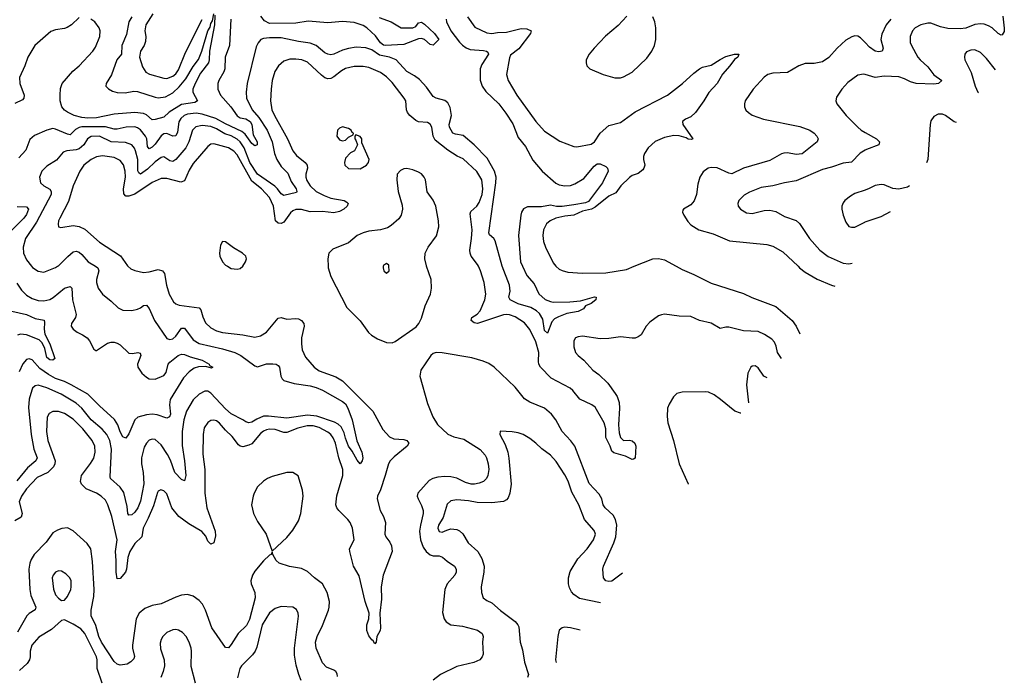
# Model space of a CAD drawing. Header units: inches. Extents: x 1834610 to 2027685, y 642842 to 774116.
# Tile 406 of 632: x 2014224 to 2020952, y 657198 to 661685. Entities that reach past the tile are written whole.
import ezdxf

# ---------------------------------------------------------------- set-up
doc = ezdxf.new("R2010")
doc.units = ezdxf.units.IN
doc.header["$MEASUREMENT"] = 0
for name, color, linetype in [('C0615', 7, 'Continuous'), ('C0616', 7, 'Continuous'), ('C0626', 7, 'Continuous')]:
    doc.layers.add(name, color=color, linetype=linetype)

msp = doc.modelspace()

# ---------------------------------------------------------------- linework, layer by layer
at = {"layer": 'C0615', "color": 5}
for points, elevation in [([(2014964.3, 660000), (2014983.4, 659983.4), (2015010, 659970.3), (2015070, 659957.7), (2015110, 659961.6), (2015170, 659977.7), (2015200.4, 659970), (2015213.2, 659950), (2015227.7, 659870), (2015245.4, 659810), (2015276.2, 659756.2), (2015290, 659743.2), (2015313.6, 659733.6), (2015450, 659715.9), (2015461.8, 659701.8), (2015474.8, 659654.8), (2015494.2, 659614.2), (2015530, 659580.2), (2015570, 659557.8), (2015610, 659546.9), (2015750, 659530.9), (2015830, 659515.2), (2015870, 659525.8), (2015909.9, 659550.1), (2015990, 659645.7), (2016010, 659650.3), (2016050, 659637.6), (2016110, 659643.6), (2016130, 659640.9), (2016150, 659630.3), (2016165.3, 659610), (2016169.1, 659590), (2016150.9, 659510), (2016149.5, 659469.5), (2016154.5, 659430), (2016178.1, 659378.1), (2016235.8, 659310), (2016270, 659286.6), (2016385.2, 659245.2), (2016430, 659217.5), (2016637.3, 659010), (2016704.7, 658884.7), (2016750, 658834.3), (2016781.1, 658821.1), (2016850, 658817), (2016870, 658808.4), (2016883.1, 658790), (2016872, 658770), (2016783.1, 658696.9), (2016756.6, 658670), (2016743.7, 658650), (2016722.2, 658570), (2016688.5, 658471.5), (2016668.8, 658430), (2016666.7, 658410), (2016686.4, 658330), (2016710.1, 658290), (2016722.9, 658250), (2016719.5, 658170), (2016726.4, 658150), (2016753.6, 658113.6), (2016764.5, 658090), (2016769.7, 658050), (2016708.4, 657890), (2016694.6, 657810), (2016695.8, 657724.2), (2016684.9, 657630), (2016690.3, 657529.7), (2016686.4, 657510), (2016664.4, 657470), (2016661, 657430), (2016650, 657419), (2016639.8, 657439.8), (2016630, 657446), (2016610, 657474), (2016596.1, 657510), (2016595.1, 657550), (2016609.9, 657590.1), (2016611.5, 657630), (2016584.3, 657710), (2016543.5, 657883.4), (2016504.3, 657950), (2016480.4, 658050), (2016477.7, 658070), (2016509.8, 658130), (2016498.2, 658210), (2016481.4, 658250), (2016466.4, 658270), (2016404.8, 658330), (2016390.7, 658350), (2016385, 658370), (2016390.5, 658430.6), (2016432.9, 658570), (2016431.3, 658610), (2016404, 658690), (2016381.5, 658790), (2016366.9, 658826.9), (2016349.9, 658849.9), (2016330, 658865.3), (2016270, 658897.6), (2016230, 658909.1), (2016188, 658910), (2016125.6, 658894.4), (2016050, 658863.1), (2016030, 658863.7), (2015970, 658884.1), (2015930, 658886.2), (2015910, 658882.7), (2015890, 658874), (2015870, 658857), (2015810, 658787.6), (2015790, 658776.6), (2015750, 658767.1), (2015730.6, 658770.6), (2015719.7, 658779.7), (2015677.1, 658837.1), (2015630, 658879.8), (2015590, 658928.7), (2015570, 658942.8), (2015550, 658948.7), (2015530, 658945.1), (2015510, 658932.4), (2015484.6, 658895.4), (2015477.1, 658850), (2015476.7, 658716.7), (2015488.8, 658610), (2015488.7, 658448.7), (2015503, 658350), (2015559.8, 658190), (2015561.4, 658158.6), (2015550, 658109), (2015530, 658101.6), (2015510, 658121.6), (2015495.8, 658155.8), (2015468.3, 658188.3), (2015379.7, 658239.7), (2015310.7, 658290.8), (2015264, 658350), (2015230, 658444.5), (2015210, 658464.2), (2015188.8, 658471.2), (2015170, 658462), (2015165.7, 658454.3), (2015137.7, 658362.3), (2015102.4, 658277.5), (2015068.3, 658210), (2015059.2, 658150), (2015010, 658106), (2014977.8, 658050), (2014963.4, 658010), (2014954.4, 657930), (2014947.9, 657910), (2014910, 657865.1), (2014890, 657864.5), (2014883.6, 657910), (2014884.5, 657990), (2014878.8, 658050), (2014889.6, 658130), (2014854.4, 658290), (2014827.2, 658370), (2014810, 658402.4), (2014781.2, 658430), (2014750, 658450.5), (2014678.9, 658478.9), (2014647.2, 658510), (2014639.2, 658530), (2014646.8, 658570), (2014708.9, 658651.1), (2014731.4, 658688.6), (2014741.1, 658730), (2014738.6, 658770), (2014718.5, 658810), (2014655.6, 658890), (2014590, 658954.1), (2014530, 658994.1), (2014490, 659007.2), (2014450, 659008.4), (2014426.3, 658993.7), (2014412.1, 658967.9), (2014408.1, 658870), (2014416.6, 658810), (2014466.6, 658670), (2014464.1, 658650), (2014455, 658630), (2014415.9, 658590), (2014343.6, 658556.4), (2014270, 658479.8), (2014235.7, 658430), (2014221, 658390), (2014241.5, 658310), (2014235.4, 658284.6), (2014190, 658261.4)], 280), ([(2014742.1, 660000), (2014758.5, 659990), (2014765.8, 659970), (2014749.3, 659910), (2014748.5, 659888.5), (2014759.7, 659850), (2014789, 659810), (2014850, 659762.3), (2014897, 659717), (2014930, 659700.9), (2014990, 659698.9), (2015030, 659706), (2015050, 659715.3), (2015070, 659733.1), (2015090, 659735.3), (2015110, 659712.4), (2015144.7, 659630), (2015230, 659506.7), (2015250, 659499.5), (2015270, 659505.3), (2015290, 659521.5), (2015330, 659577.3), (2015350, 659577.6), (2015410, 659497.1), (2015450, 659472.3), (2015610, 659434.9), (2015693.7, 659410), (2015735.6, 659390), (2015830, 659320.2), (2015850, 659312.4), (2015910, 659332.4), (2015954.1, 659334.1), (2015976, 659330), (2015990, 659322), (2015998.4, 659310), (2016008.8, 659250), (2016018.4, 659230), (2016030, 659219.5), (2016099.4, 659199.4), (2016210, 659183.8), (2016250, 659172.5), (2016293.1, 659153.1), (2016430, 659075.1), (2016450, 659059.2), (2016466.3, 659030), (2016495.2, 658950), (2016527.8, 658807.8), (2016563.1, 658730), (2016568.3, 658691.7), (2016564, 658670), (2016550, 658649), (2016530, 658675.1), (2016496.8, 658736.8), (2016470, 658769.7), (2016450, 658825.1), (2016442.4, 658862.4), (2016421.7, 658901.7), (2016401.2, 658921.2), (2016375.7, 658935.7), (2016255.5, 658975.5), (2016190, 658983.4), (2016050, 658963.1), (2015924.1, 658975.9), (2015890, 658974.7), (2015843.8, 658956.2), (2015810, 658933.6), (2015790, 658929.8), (2015770, 658936.5), (2015750, 658951.2), (2015670, 658992.1), (2015630, 659026), (2015530, 659132.4), (2015510, 659145.8), (2015490, 659146.8), (2015450, 659127), (2015410, 659086.4), (2015363.5, 659010), (2015345.4, 658950), (2015335.3, 658870), (2015334.5, 658774.5), (2015350.8, 658670), (2015358.8, 658570), (2015350, 658532.7), (2015330, 658542), (2015283.7, 658590), (2015255.6, 658675.6), (2015234.5, 658714.5), (2015190, 658779.3), (2015150, 658816.4), (2015130, 658818.3), (2015110, 658811.1), (2015090, 658791.1), (2015075.3, 658764.7), (2015057.1, 658690), (2015056.4, 658650), (2015067.1, 658590), (2015072.6, 658512.6), (2015050, 658395.1), (2015031.8, 658350), (2015010, 658319.8), (2014990, 658300.9), (2014970, 658298.4), (2014963.5, 658310), (2014957.8, 658357.8), (2014934.8, 658454.8), (2014910.8, 658490), (2014845.7, 658550), (2014841.4, 658561.4), (2014852.4, 658750), (2014840.7, 658810), (2014819.9, 658850), (2014787.1, 658887.1), (2014713.1, 658950), (2014649.9, 659030), (2014610, 659065.3), (2014506.9, 659126.9), (2014410, 659168.6), (2014350, 659187.9), (2014330, 659183.9), (2014312.9, 659167.1), (2014306.3, 659153.7), (2014290, 659092.7), (2014285.1, 659034.9), (2014303.4, 658850), (2014320.3, 658750), (2014342.7, 658690), (2014333.8, 658670), (2014277.4, 658622.6), (2014205.2, 658534.8)], 260), ([(2014305.6, 660000), (2014312.1, 659992.1), (2014350, 659967.1), (2014390, 659959.2), (2014469, 659991), (2014483.6, 660000)], 260), ([(2015644.8, 660000), (2015670, 659985.7), (2015710, 659980.4), (2015730, 659986), (2015749.1, 660000)], 320), ([(2016331.8, 660000), (2016332.3, 659990), (2016349.2, 659930), (2016458.5, 659718.5), (2016550, 659627.2), (2016607.9, 659547.8), (2016628.6, 659528.6), (2016670, 659503.2), (2016730, 659478.3), (2016770, 659476.5), (2016790, 659485.7), (2016933, 659587), (2016951.3, 659608.7), (2016970, 659644.9), (2016995.3, 659730), (2017031.9, 659810), (2017038.7, 659850), (2017036.4, 659910), (2017004.6, 660000)], 320), ([(2016708.8, 660000), (2016706.8, 659990), (2016712, 659970), (2016730, 659952), (2016748, 659970), (2016747.5, 660000)], 340), ([(2019429.9, 659370.6), (2019402.1, 659410), (2019393.3, 659453.3), (2019381.3, 659481.3), (2019362.7, 659502.7), (2019314.4, 659534.4), (2019270, 659553.2), (2019170, 659559), (2019070, 659583.2), (2019050, 659583.4), (2019010, 659574.5), (2018950, 659611.5), (2018870, 659630.5), (2018810, 659656.2), (2018730, 659659), (2018630, 659671.9), (2018610, 659669), (2018590, 659660.3), (2018530, 659619), (2018505, 659590), (2018470, 659531.1), (2018450, 659516.8), (2018430, 659509.8), (2018410, 659508), (2018330, 659518), (2018250, 659505.6), (2018190, 659504.5), (2018070, 659522), (2018041.2, 659518.8), (2018023, 659510), (2018010.4, 659490), (2018010.3, 659450), (2018022.3, 659410), (2018039, 659390), (2018078.1, 659358.2), (2018141.2, 659290), (2018180.2, 659260.2), (2018241.8, 659201.8), (2018294, 659130), (2018306.2, 659110), (2018319.5, 659070), (2018322.6, 659030), (2018315.9, 658915.9), (2018321.1, 658861.1), (2018329.2, 658830), (2018350, 658810.2), (2018390, 658811.9), (2018410, 658806.2), (2018427.1, 658790), (2018434.5, 658770), (2018430, 658688.7), (2018418.8, 658681.2), (2018410, 658679.5), (2018363, 658703), (2018284.8, 658724.8), (2018270, 658735.4), (2018259.6, 658770), (2018229.7, 658829.7), (2018229.2, 658890), (2018218.1, 658930), (2018156.7, 659036.7), (2018134.1, 659054.1), (2018052, 659092), (2018004.6, 659150), (2017986.2, 659166.2), (2017856.4, 659236.4), (2017781.7, 659310), (2017771.2, 659330), (2017768, 659350), (2017771.5, 659410), (2017750, 659483.1), (2017710, 659567.8), (2017673.3, 659613.3), (2017610, 659653.6), (2017570, 659669.1), (2017551, 659670.9), (2017530, 659668.6), (2017353.4, 659610), (2017330, 659612.7), (2017308.8, 659630), (2017314.5, 659650), (2017350, 659673.2), (2017370, 659695.8), (2017401.4, 659770), (2017408.8, 659808.8), (2017397.1, 659890), (2017373.6, 659970), (2017358.7, 660000)], 280), ([(2017660.7, 660000), (2017690, 659938), (2017740.3, 659880.3), (2017771.2, 659811.2), (2017813.7, 659773.7), (2017850, 659758.3), (2017870, 659755.3), (2017983.5, 659756.5), (2018055.1, 659764.9), (2018151.6, 659791.6), (2018162, 659790), (2018160.7, 659770), (2018130, 659746.6), (2018091.3, 659730), (2018076, 659710), (2018041, 659690), (2017963.8, 659676.2), (2017905, 659655), (2017879.1, 659640.9), (2017859.5, 659620.5), (2017830, 659542.7), (2017810, 659560.9), (2017799.3, 659639.2), (2017776.7, 659676.7), (2017755.4, 659695.4), (2017717.3, 659717.3), (2017630, 659742.6), (2017575.1, 659770), (2017566, 659790), (2017575.6, 659830), (2017570.4, 659870.3), (2017521.3, 660000)], 260), ([(2017888.2, 660000), (2017890, 659997.6), (2017910, 659980.6), (2017930, 659970.2), (2017970, 659960.6), (2018070, 659952.2), (2018230, 659954.7), (2018370, 659978.7), (2018422.8, 660000)], 280), ([(2018708.9, 660000), (2018750, 659977.5), (2018830, 659943.9), (2018950, 659884.3), (2019170, 659814.8), (2019227.7, 659787.7), (2019390, 659725.8), (2019502.3, 659630), (2019528.8, 659590), (2019553.6, 659537.5)], 280), ([(2019542.2, 660000), (2019552.6, 659990), (2019590, 659960.2), (2019672.5, 659912.5), (2019770, 659870.2), (2019794.9, 659863.2)], 320), ([(2014205.7, 659885.7), (2014236.6, 659836.6), (2014270, 659803.6), (2014310, 659779.7), (2014350, 659766.2), (2014390, 659762.9), (2014430, 659772.7), (2014453.6, 659786.4), (2014529.9, 659850.1), (2014570, 659861.3), (2014579.5, 659850), (2014585.4, 659770), (2014609.1, 659670.9), (2014605.3, 659650), (2014578.7, 659610), (2014577.1, 659590), (2014590.3, 659570.3), (2014616.3, 659550), (2014652.4, 659532.4), (2014684.4, 659510), (2014701.1, 659490), (2014730, 659433), (2014745.1, 659425.1), (2014750, 659423.7), (2014825.3, 659474.7), (2014850, 659481.7), (2014870, 659481.1), (2014890, 659475.5), (2014910, 659463.1), (2014970, 659407.2), (2014995.5, 659404.5), (2015031, 659411), (2015047, 659407), (2015051.1, 659390), (2015030.3, 659330), (2015032, 659310), (2015059.3, 659270), (2015090, 659241.6), (2015110, 659230.4), (2015150, 659228.9), (2015210, 659253.1), (2015225.2, 659274.8), (2015239.3, 659330), (2015250, 659345.2), (2015306.5, 659390), (2015330, 659399.5), (2015350, 659398), (2015390, 659380.8), (2015470, 659357.4), (2015519.1, 659330), (2015521.1, 659321.1), (2015544.7, 659310), (2015535.9, 659304.1), (2015495.3, 659315.3), (2015447.1, 659312.9), (2015416.5, 659303.5), (2015382.2, 659277.8), (2015342.6, 659237.4), (2015253.2, 659090), (2015247.9, 659052.1), (2015253.8, 658990), (2015248.2, 658971.8), (2015230, 658961.8), (2015164.7, 658984.7), (2015130, 658989.5), (2015090, 658985), (2015030.6, 658969.4), (2015010.2, 658950), (2014970, 658855.1), (2014950, 658824.2), (2014930, 658834.3), (2014910, 658869.7), (2014895.7, 658915.7), (2014872.1, 658952.2), (2014770, 659045.4), (2014690, 659126.4), (2014575.9, 659190), (2014530, 659212.3), (2014470, 659233.8), (2014420.4, 659259.6), (2014361.2, 659301.2), (2014310, 659361.1), (2014290, 659367.9), (2014270, 659361.8), (2014246.5, 659333.5), (2014220.7, 659279.3)], 240), ([(2014170, 659693.3), (2014270, 659671.3), (2014330, 659643.1), (2014390.8, 659630.8), (2014394.9, 659614.9), (2014391.8, 659570), (2014396.5, 659536.5), (2014431, 659470), (2014464.9, 659370), (2014450, 659358.4), (2014430, 659360.4), (2014410, 659376.3), (2014397.1, 659437.1), (2014377.1, 659477.1), (2014357, 659496.9), (2014270, 659532.4), (2014230, 659536.2), (2014209.1, 659530)], 220), ([(2018342.3, 657902.6), (2018270, 657848.7), (2018250, 657845.3), (2018230, 657849.7), (2018212.8, 657870), (2018209.7, 657930), (2018212.9, 657950), (2018283.9, 658110), (2018296.7, 658150), (2018303.2, 658230), (2018295.4, 658270), (2018278.5, 658298.5), (2018225, 658350), (2018211.6, 658370), (2018201.1, 658410), (2018183.6, 658443.6), (2018115.4, 658515.4), (2018017.3, 658770), (2017990, 658806.4), (2017929.8, 658870), (2017886.6, 658950), (2017857.7, 658990), (2017810, 659030.6), (2017710.9, 659070.9), (2017673.7, 659093.7), (2017610, 659172.8), (2017466, 659310), (2017430, 659334.5), (2017390, 659351), (2017313.2, 659373.2), (2017110, 659408.6), (2017070, 659411.1), (2017050, 659404.7), (2017034, 659390), (2016966, 659290), (2016957.4, 659250), (2017010, 659062), (2017046, 658970), (2017079.7, 658919.7), (2017150, 658851.8), (2017190, 658833.8), (2017259.4, 658819.4), (2017370, 658747.2), (2017404.2, 658710), (2017414.8, 658690), (2017425.2, 658650), (2017429.2, 658610), (2017424, 658570), (2017413.1, 658550), (2017394, 658530), (2017363.4, 658516.6), (2017331.3, 658510), (2017308.4, 658511.6), (2017270, 658523.4), (2017210.8, 658550.8), (2017170, 658560.4), (2017130, 658562.8), (2017082, 658558), (2017048.2, 658550), (2017023.1, 658536.9), (2016944.2, 658450), (2016940.8, 658430), (2016946.2, 658410), (2016970, 658365.7), (2016981.2, 658330), (2016981.2, 658310), (2016962, 658230), (2016957.1, 658190), (2016962.5, 658130), (2016980.1, 658080.1), (2017002.2, 658050), (2017030, 658028.4), (2017050, 658021.7), (2017090, 658020.5), (2017112.9, 658012.9), (2017144.6, 657984.6), (2017195.8, 657950), (2017207.2, 657930), (2017206.3, 657910), (2017196.5, 657890), (2017145.3, 657830), (2017129.1, 657790), (2017113.1, 657633.1), (2017123.7, 657590), (2017137.1, 657570), (2017170, 657550.3), (2017250, 657540.7), (2017353.4, 657513.4), (2017383.1, 657490), (2017390.3, 657470), (2017386.3, 657430), (2017390.3, 657350), (2017384.6, 657330), (2017369.3, 657310.7), (2017328.1, 657291.9), (2017210, 657265.5), (2017098.7, 657210), (2017050, 657171.1)], 320), ([(2019331.8, 659238.2), (2019309.1, 659249.1), (2019270, 659305.1), (2019250, 659318.9), (2019230, 659318), (2019220.4, 659310), (2019198.3, 659270), (2019190.2, 659190), (2019204.5, 659066.4)], 320), ([(2019152.7, 658996.4), (2019150, 658995.8), (2019110, 659008.7), (2019013.7, 659090), (2018970, 659120.9), (2018930, 659138.7), (2018910, 659142.7), (2018750, 659140.5), (2018714.8, 659130), (2018691.9, 659108.1), (2018661.4, 659058.6), (2018650.4, 659029.6), (2018647.1, 658972.9), (2018653.4, 658930), (2018691.3, 658810), (2018731.2, 658650), (2018792.4, 658512.4), (2018792.9, 658510.8)], 320), ([(2018192.6, 657700.6), (2018050, 657728.7), (2018010, 657756.9), (2017994.9, 657774.9), (2017981.7, 657801.7), (2017974.6, 657830), (2017973.8, 657870), (2017985.5, 657914.5), (2018038.3, 658001.7), (2018102.2, 658070), (2018145.7, 658130), (2018157.7, 658170), (2018150, 658193.6), (2018082.8, 658270), (2018045, 658370), (2017996.7, 658456.7), (2017971.4, 658531.5), (2017950, 658575.4), (2017890, 658664.7), (2017850, 658709.7), (2017792.4, 658752.4), (2017751.8, 658791.8), (2017710, 658823.6), (2017665.2, 658850), (2017630, 658862.4), (2017590, 658869.6), (2017507.3, 658872.7), (2017504.9, 658850), (2017541.4, 658781.4), (2017558.8, 658730), (2017567.5, 658687.5), (2017582.2, 658510), (2017574.3, 658450), (2017561.6, 658418.4), (2017550, 658403.5), (2017530, 658391.9), (2017450, 658382.2), (2017350, 658385.8), (2017290, 658397.8), (2017210, 658404.2), (2017170, 658397.4), (2017145.2, 658374.8), (2017116.7, 658283.3), (2017085.5, 658230), (2017082.3, 658210), (2017090, 658186.4), (2017110, 658182), (2017142.4, 658197.6), (2017170, 658204.7), (2017210, 658202), (2017230, 658191.6), (2017251, 658171), (2017289.3, 658109.3), (2017354.9, 658050), (2017382.3, 658002.3), (2017396.9, 657950), (2017394.7, 657910), (2017377.8, 657810), (2017378.7, 657770), (2017390, 657734.8), (2017415.9, 657715.9), (2017450, 657699.5), (2017508.4, 657648.4), (2017610, 657571.5), (2017628.9, 657550), (2017635.1, 657535.1), (2017644.7, 657430), (2017659.6, 657379.6), (2017673.9, 657293.9), (2017701.3, 657210), (2017693.4, 657190)], 340), ([(2016396.8, 657196.8), (2016393.8, 657213.8), (2016384, 657230), (2016370, 657240.3), (2016321.1, 657261.1), (2016293.8, 657290), (2016250.5, 657390), (2016245.5, 657430), (2016257.9, 657470), (2016294.3, 657545.8), (2016334.2, 657650), (2016339.4, 657670), (2016340.2, 657710), (2016325, 657770), (2016294.2, 657830), (2016239.2, 657870), (2016190, 657914.8), (2016150, 657935.2), (2016067.7, 657947.7), (2015997.6, 657970), (2015976.9, 657990), (2015954, 658030), (2015950, 658046), (2015942, 658030), (2015930, 658025.2), (2015890, 657987), (2015830, 657916.2), (2015816.1, 657890), (2015804.5, 657850), (2015805.8, 657830), (2015830.8, 657770), (2015833, 657733), (2015795, 657585), (2015774.4, 657545.6), (2015716.6, 657490), (2015670, 657414.7), (2015650, 657391.5), (2015630, 657395.6), (2015536.4, 657530), (2015494, 657650), (2015472.7, 657690), (2015450, 657715.1), (2015410, 657745.1), (2015370, 657757.6), (2015330, 657751.5), (2015290, 657739.7), (2015190, 657693.5), (2015130, 657680.8), (2015078.2, 657661.8), (2015040.3, 657630), (2015020.2, 657590), (2014995.5, 657410), (2014994.4, 657390), (2015008, 657332), (2015003.9, 657316.1), (2014984.3, 657295.7), (2014959.2, 657280.8), (2014910, 657273.6), (2014890, 657280.3), (2014870, 657299.4), (2014782.5, 657430), (2014764.8, 657470), (2014745.3, 657545.3), (2014713.3, 657610), (2014711.7, 657650), (2014730, 657744), (2014732.9, 657790), (2014721.4, 657981.4), (2014709.8, 658070), (2014685.6, 658105.6), (2014590, 658190.9), (2014550, 658211.8), (2014513, 658207), (2014482.8, 658197.2), (2014450, 658177.7), (2014405.5, 658114.5), (2014324.2, 658030), (2014303.3, 657996.7), (2014293.2, 657970), (2014286.9, 657930), (2014294.7, 657790), (2014301.5, 657750), (2014334, 657670), (2014330, 657652.7), (2014290, 657627.6), (2014273.4, 657610), (2014210, 657499.8)], 320), ([(2016148.3, 657170), (2016130.8, 657210.8), (2016113.8, 657273.8), (2016102.3, 657342.3), (2016101.5, 657390), (2016129.7, 657609.7), (2016127.6, 657630), (2016114.9, 657654.9), (2016089.7, 657669.7), (2016010, 657675.3), (2015970, 657662), (2015930, 657632.6), (2015882, 657550), (2015843.8, 657396.2), (2015832.4, 657370), (2015814.7, 657345.3), (2015739.2, 657270), (2015727.7, 657250), (2015712.9, 657187.1)], 340), ([(2014788.6, 657150), (2014753.4, 657250), (2014752.6, 657310), (2014748.1, 657330), (2014670, 657489.7), (2014642, 657522), (2014590, 657553.8), (2014530, 657583), (2014510, 657578.7), (2014442.4, 657517.6), (2014354.4, 657465.6), (2014307.3, 657410), (2014295.5, 657370), (2014295.7, 657330), (2014290.9, 657310), (2014275.6, 657284.4), (2014222.1, 657237.9)], 340), ([(2015426.6, 657150), (2015395.3, 657264.7), (2015398.4, 657370), (2015395.1, 657390), (2015381.7, 657430), (2015361, 657470), (2015337.5, 657497.5), (2015310, 657513.7), (2015290, 657517.2), (2015270, 657514.7), (2015230, 657497.4), (2015201.7, 657470), (2015190.3, 657450), (2015184.8, 657424.8), (2015186.5, 657386.5), (2015212.4, 657310), (2015213.7, 657270), (2015205.3, 657230), (2015189, 657190)], 340), ([(2018053.3, 657512.6), (2017988, 657530), (2017946.6, 657533.4), (2017930, 657529.3), (2017910, 657513.2), (2017901.3, 657470), (2017884.2, 657310), (2017890.5, 657292.8)], 360)]:
    msp.add_lwpolyline(points, dxfattribs=dict(at, elevation=elevation))
for points, elevation in [([(2016050, 658589.6), (2015950, 658564), (2015918, 658550), (2015890, 658531.2), (2015850, 658493), (2015825.3, 658450), (2015819.6, 658430), (2015809.1, 658370), (2015820.9, 658310), (2015850, 658254.9), (2015908.4, 658170), (2015950, 658054), (2016050, 658146.7), (2016090, 658196.4), (2016130, 658260.5), (2016146, 658310), (2016161, 658430), (2016156.3, 658470), (2016127.3, 658567.3), (2016090, 658589.5)], 320), ([(2014490, 657919.6), (2014468.2, 657910), (2014452.4, 657890), (2014446, 657870), (2014454.4, 657794.4), (2014470, 657754), (2014490, 657730.7), (2014510, 657714.8), (2014530, 657718.8), (2014550, 657742.8), (2014572.8, 657790), (2014576.9, 657810), (2014575.8, 657850), (2014567.3, 657870), (2014538.8, 657898.8), (2014510, 657916.2)], 340)]:
    msp.add_lwpolyline(points, close=True, dxfattribs=dict(at, elevation=elevation))
at = {"layer": 'C0616', "color": 5}
for points, elevation in [([(2014990, 661706), (2014970.1, 661670), (2014954.8, 661585.2), (2014921.2, 661510), (2014919.4, 661450), (2014888.1, 661410), (2014852.6, 661307.4), (2014815.3, 661250), (2014813.1, 661230), (2014831.7, 661211.7), (2014857.6, 661197.6), (2014890, 661188.3), (2014945.1, 661185.1), (2015004.1, 661195.9), (2015030, 661194.9), (2015150, 661154.8), (2015170, 661152.3), (2015221.3, 661158.7), (2015270, 661186.3), (2015313.2, 661226.8), (2015359.1, 661280.9), (2015410, 661364.7), (2015445.8, 661414.2), (2015469.9, 661470), (2015510, 661610.3), (2015524.6, 661635.4), (2015530, 661659.3), (2015542.4, 661677.6), (2015550, 661724.7)], 220), ([(2015133.8, 661726.2), (2015086.5, 661650), (2015079.7, 661610), (2015085.4, 661570), (2015084.1, 661535.9), (2015074.9, 661510), (2015050, 661469.4), (2015042, 661430), (2015062.3, 661362.3), (2015085.9, 661325.9), (2015112, 661312), (2015210, 661284.6), (2015230, 661283.7), (2015270, 661299.5), (2015290, 661315.2), (2015310, 661343.2), (2015358.1, 661461.9), (2015470, 661686.8)], 240), ([(2014630, 661701), (2014579, 661650), (2014548.6, 661631.4), (2014530, 661624.6), (2014470, 661616.9), (2014436.2, 661603.8), (2014328.7, 661510), (2014279, 661430), (2014258.8, 661370), (2014223.2, 661290), (2014225.3, 661250), (2014255, 661170), (2014253.4, 661150), (2014242.5, 661137.5), (2014190, 661111.9)], 220), ([(2015668, 661690), (2015657.5, 661510), (2015628.1, 661430), (2015626.4, 661350), (2015619.8, 661330), (2015583.8, 661270), (2015578.5, 661250), (2015578, 661210), (2015596.3, 661170), (2015666, 661090), (2015710, 661028.3), (2015730, 661014.1), (2015770, 661007.5), (2015799.9, 660990), (2015810.4, 660970), (2015819.5, 660899.5), (2015847.8, 660850), (2015847.3, 660830), (2015830, 660824.2), (2015810, 660840.2), (2015763.8, 660903.8), (2015742, 660922), (2015630, 660973.8), (2015563.4, 661010), (2015470, 661039.6), (2015430, 661045.9), (2015370, 661038.9), (2015348.6, 661030), (2015324.7, 661010), (2015311.7, 660988.3), (2015302.3, 660917.7), (2015290, 660892), (2015270, 660889.1), (2015230, 660906.4), (2015210, 660904.7), (2015190, 660892), (2015150, 660834.1), (2015130, 660813.3), (2015110, 660802.6), (2015098.1, 660818.1), (2015092, 660870), (2015082.8, 660890), (2015050, 660932.1), (2015030, 660946.7), (2015010, 660952.8), (2014950.9, 660950.9), (2014890, 660937.6), (2014870, 660937.5), (2014810, 660952.3), (2014650, 660953.9), (2014630, 660948.5), (2014606.2, 660933.8), (2014570, 660898.2), (2014550, 660901.9), (2014470, 660937.8), (2014450, 660940.9), (2014410, 660931.1), (2014326.3, 660893.7), (2014292.9, 660867.1), (2014267.3, 660792.7), (2014219.4, 660740.6)], 240), ([(2015556.8, 661716.8), (2015555, 661650), (2015521.4, 661470), (2015519.2, 661410), (2015514.3, 661390), (2015460.1, 661319.9), (2015422.3, 661250), (2015407.5, 661210), (2015406.2, 661190), (2015438.3, 661130), (2015420, 661120), (2015330, 661106.8), (2015245.6, 661054.4), (2015210, 661020.2), (2015150, 661002.3), (2015130, 661001.5), (2015090, 661034), (2015070, 661043.8), (2015010, 661051.4), (2014870, 661039.9), (2014750, 661014.5), (2014690, 661012.7), (2014650, 661016.9), (2014595.6, 661030), (2014550, 661052.9), (2014530, 661067.1), (2014512.4, 661090), (2014501.6, 661130), (2014500.7, 661170), (2014504.1, 661215.9), (2014515.2, 661250), (2014587.2, 661332.8), (2014630.2, 661369.8), (2014724.5, 661470), (2014742.2, 661497.8), (2014772.1, 661570), (2014773.3, 661610), (2014767, 661630), (2014737.4, 661670), (2014709.9, 661689.9)], 220), ([(2016680.9, 661700.9), (2016762, 661670), (2016830.7, 661630.7), (2016910, 661630.6), (2016930, 661639.3), (2016950, 661664), (2016970, 661667.7), (2016990, 661654.9), (2017057.9, 661590), (2017088.2, 661550), (2017050, 661512), (2017030, 661516.9), (2016990, 661549.6), (2016970, 661556), (2016950, 661553.5), (2016850, 661516.3), (2016722, 661510), (2016710, 661511.8), (2016690, 661528.1), (2016654.7, 661574.7), (2016596.5, 661630), (2016570, 661644.7), (2016510, 661666.6), (2016430, 661672.1), (2016330, 661663.1), (2016195.4, 661675.4), (2016110, 661660.7), (2015930, 661659), (2015896.8, 661676.7), (2015872.7, 661710)], 240), ([(2017138.1, 661690), (2017141.6, 661670), (2017170.8, 661610), (2017230, 661531.1), (2017250.5, 661510.5), (2017274.1, 661494.1), (2017302.7, 661482.7), (2017394, 661474), (2017414, 661470), (2017422.3, 661462.3), (2017427.2, 661450), (2017381.3, 661378.7), (2017369.5, 661350), (2017370.9, 661270.9), (2017383.2, 661230), (2017410, 661194.3), (2017498.6, 661110), (2017546.6, 661046.6), (2017593.8, 660973.8), (2017630, 660881.3), (2017679.3, 660819.3), (2017730, 660726), (2017793.2, 660650), (2017888.6, 660568.6), (2017910, 660557.7), (2017950, 660549.4), (2017987.3, 660552.7), (2018017.1, 660562.9), (2018079.3, 660600.7), (2018150, 660684.4), (2018170, 660701.1), (2018190, 660701.3), (2018230, 660682.3), (2018240.8, 660670), (2018245.5, 660650), (2018207.4, 660570), (2018110, 660442.9), (2018090, 660434.6), (2018010, 660419), (2017930, 660408.3), (2017891.4, 660408.6), (2017850, 660417.3), (2017790, 660407.1), (2017694.6, 660405.4), (2017666.5, 660393.5), (2017652.6, 660370), (2017647.8, 660350), (2017632.9, 660210), (2017646.5, 660030), (2017660.7, 660000)], 260), ([(2017284.3, 661704.3), (2017334, 661634), (2017415.5, 661595.5), (2017450, 661591), (2017490, 661597.9), (2017550, 661600.7), (2017650, 661625.5), (2017690, 661622.6), (2017718.4, 661610), (2017714.9, 661590), (2017633.7, 661486.4), (2017577.8, 661442.3), (2017570, 661425.2), (2017550.9, 661310), (2017562.2, 661270), (2017622.2, 661170), (2017750, 660988.9), (2017810, 660924.6), (2017915.9, 660855.9), (2018010, 660818.5), (2018030, 660816.5), (2018130, 660835.5), (2018152.5, 660850), (2018190.9, 660910), (2018250, 660961.2), (2018330, 660983.5), (2018430, 661055), (2018650, 661169.6), (2018753.6, 661250), (2018830, 661320.9), (2018870, 661350.3), (2018890, 661361.1), (2018950, 661374.2), (2019010, 661414), (2019050, 661434), (2019108, 661450), (2019138, 661450), (2019130.5, 661430), (2019107.2, 661412.8), (2019076.9, 661370), (2019026.1, 661313.9), (2018989.2, 661250), (2018932.7, 661187.3), (2018899.5, 661130), (2018841, 661050), (2018810, 661021.8), (2018773.4, 661006.6), (2018752, 660990), (2018755.6, 660970), (2018822.8, 660870), (2018814.4, 660865.6), (2018792.3, 660867.7), (2018777, 660877), (2018731.2, 660891.2), (2018692.9, 660892.9), (2018630, 660879.2), (2018566.3, 660853.7), (2018517.8, 660810), (2018492.3, 660770), (2018485.8, 660750), (2018486.2, 660730), (2018494.7, 660690), (2018489.1, 660670), (2018480.9, 660659.1), (2018450, 660633.5), (2018410, 660619.4), (2018390, 660607.1), (2018332.7, 660550), (2018298.3, 660501.7), (2018250, 660478.1), (2018155.7, 660404.3), (2018130.4, 660389.6), (2018070, 660377.5), (2018010, 660349.6), (2017950, 660343.3), (2017888.2, 660330), (2017848.4, 660311.7), (2017822.8, 660290), (2017802.9, 660250), (2017799.2, 660210), (2017803.2, 660170), (2017816.6, 660130), (2017870, 660024), (2017888.2, 660000)], 280), ([(2018373.4, 661710), (2018313.4, 661646.6), (2018227.2, 661572.8), (2018148.8, 661490), (2018114.6, 661450), (2018094.9, 661410), (2018093.7, 661390), (2018100.4, 661370), (2018120.7, 661350), (2018210, 661310.3), (2018290, 661289.1), (2018329.1, 661289.1), (2018350, 661293.8), (2018410, 661325.8), (2018510, 661423.1), (2018543.5, 661470), (2018561, 661510), (2018570.8, 661550), (2018570.7, 661629.3), (2018564.5, 661670), (2018550, 661705.1)], 320), ([(2017521.3, 660000), (2017521, 660001), (2017472.9, 660172.9), (2017464, 660190), (2017434.5, 660214.5), (2017429.2, 660229.2), (2017478.7, 660570), (2017478.8, 660610), (2017467.6, 660650), (2017418.6, 660738.6), (2017330, 660830.6), (2017254.8, 660894.8), (2017202, 660902), (2017184.1, 660910), (2017161.8, 660950), (2017158.1, 660970), (2017175.8, 661030), (2017165.9, 661085.9), (2017150, 661117.7), (2017130, 661132.5), (2017070, 661149.8), (2017050, 661161), (2017003.5, 661223.5), (2016956.2, 661276.2), (2016922.5, 661302.5), (2016870, 661330.8), (2016797.1, 661410), (2016750, 661429.9), (2016683.8, 661443.8), (2016630, 661479.9), (2016590, 661493.4), (2016523.2, 661496.7), (2016470.7, 661489.3), (2016430, 661477.8), (2016370, 661449.8), (2016350, 661445.5), (2016330, 661448.9), (2016310, 661458.8), (2016250, 661509.8), (2016210, 661524.7), (2016130, 661535.6), (2016010, 661560.8), (2015930, 661561.4), (2015890, 661557.2), (2015871.1, 661548.9), (2015852.7, 661527.3), (2015839.3, 661500.7), (2015778.2, 661250), (2015771.2, 661190), (2015774, 661150), (2015813.4, 661070), (2015857.4, 661017.4), (2015915.7, 660930), (2015949.6, 660850), (2015965.5, 660770), (2015980.2, 660730), (2016010, 660681.8), (2016056, 660635.9), (2016078.7, 660578.7), (2016112.6, 660530), (2016118, 660510), (2016115.1, 660504.9), (2016030, 660483.4), (2016010, 660494.6), (2015985, 660530), (2015967.2, 660547.2), (2015849.2, 660629.2), (2015797.1, 660710), (2015758.6, 660810), (2015730, 660850), (2015710, 660869.5), (2015670, 660892.1), (2015625, 660905), (2015570, 660938.6), (2015530, 660954.6), (2015470, 660961.9), (2015426.8, 660953.3), (2015405, 660930), (2015379.6, 660850), (2015359.8, 660810), (2015290, 660729.8), (2015270, 660717), (2015250, 660721.7), (2015210, 660749), (2015190, 660744.5), (2015150, 660714.1), (2015097.2, 660662.7), (2015050, 660630.7), (2015037.7, 660637.7), (2015031.7, 660651.7), (2015030.7, 660730), (2015015.9, 660790), (2015007.8, 660807.8), (2014989.4, 660829.4), (2014946.8, 660846.8), (2014850, 660850.8), (2014770, 660888.5), (2014713, 660887), (2014688, 660872), (2014662.5, 660830), (2014630, 660802.7), (2014610, 660795.7), (2014547.3, 660790), (2014521, 660779), (2014475.3, 660724.7), (2014410, 660685.1), (2014376.5, 660650), (2014360.3, 660610), (2014367, 660570), (2014388.2, 660550), (2014430, 660526.7), (2014440.1, 660510), (2014440.4, 660490), (2014338.2, 660301.8), (2014263.2, 660190), (2014248.1, 660130), (2014250.2, 660090), (2014270, 660043.6), (2014305.6, 660000)], 260), ([(2020000, 661530.2), (2019970, 661561.8), (2019950, 661573.4), (2019930, 661574.5), (2019910, 661568.8), (2019870, 661545.1), (2019810, 661491.1), (2019753, 661427), (2019710, 661396.5), (2019653.6, 661386.4), (2019590, 661386.5), (2019548.6, 661370), (2019470, 661323.8), (2019370, 661319.5), (2019337, 661310), (2019310, 661291.6), (2019236.2, 661210), (2019181.7, 661130), (2019175.6, 661110), (2019176, 661090), (2019186.8, 661066.8), (2019203.1, 661050), (2019230, 661033.8), (2019306.5, 661006.5), (2019555.2, 660955.2), (2019622.8, 660930), (2019653.4, 660910), (2019670.6, 660890), (2019679.1, 660870), (2019673.4, 660850), (2019570, 660769.1), (2019530, 660763.2), (2019470, 660774.9), (2019446.2, 660773.8), (2019430, 660769), (2019350, 660721.9), (2019170, 660670.6), (2019090, 660632.2), (2019070, 660635.8), (2018990, 660673.2), (2018950, 660675.4), (2018928.7, 660670), (2018894.9, 660645.1), (2018871.6, 660608.4), (2018858.6, 660561.4), (2018849.4, 660490), (2018833, 660447), (2018810, 660419.7), (2018759.3, 660390), (2018756, 660384), (2018753.8, 660370), (2018761.2, 660350), (2018790, 660305.1), (2018810, 660283.5), (2018865.7, 660250), (2018961.4, 660221.4), (2019073.7, 660173.7), (2019330, 660149.2), (2019370, 660138), (2019439.3, 660099.3), (2019542.2, 660000)], 320), ([(2017358.7, 660000), (2017352.5, 660012.5), (2017309.8, 660070), (2017301.2, 660090), (2017299.5, 660110), (2017311.9, 660190), (2017315.3, 660250), (2017301.1, 660358.9), (2017306.5, 660373.5), (2017348.6, 660411.4), (2017363.8, 660436.2), (2017383.4, 660490), (2017388.8, 660528.9), (2017381.6, 660590), (2017346.7, 660646.7), (2017254.5, 660734.5), (2017213.2, 660753.2), (2017150, 660793.2), (2017063, 660863), (2017048.4, 660890), (2017039.5, 660950), (2017030, 660970.9), (2017010, 660983.5), (2016948.2, 660988.2), (2016930, 660997.3), (2016889.8, 661030), (2016874.2, 661050), (2016866.6, 661070), (2016863.1, 661130), (2016852.1, 661150), (2016770, 661255.3), (2016730, 661293.8), (2016690, 661323.5), (2016610, 661358.7), (2016570, 661365.4), (2016510, 661365.2), (2016450, 661351.1), (2016423.2, 661336.8), (2016370, 661294.7), (2016350, 661284.1), (2016330, 661281.8), (2016310, 661287.6), (2016285.5, 661305.5), (2016190, 661394.8), (2016151.5, 661411.5), (2016110, 661416.5), (2016070, 661415.9), (2016030, 661401.5), (2015992.9, 661370), (2015968.2, 661331.8), (2015950.2, 661270), (2015941.8, 661210), (2015937.7, 661130), (2015948, 661070), (2015964.8, 661030), (2016053.5, 660870), (2016090.1, 660790.1), (2016116.7, 660756.7), (2016174.5, 660710), (2016188.7, 660690), (2016190.1, 660670), (2016180.4, 660630), (2016180.4, 660610), (2016187, 660587), (2016209, 660550), (2016250, 660510.6), (2016304.2, 660484.2), (2016350, 660466.4), (2016441.6, 660450), (2016459.1, 660439.1), (2016468.7, 660430), (2016460.9, 660410), (2016438.5, 660390), (2016410, 660375.4), (2016370, 660365.6), (2016293.7, 660373.7), (2016210, 660371.8), (2016150, 660388.1), (2016111, 660389), (2016090, 660378.8), (2016074.9, 660365.1), (2016030, 660301), (2016010, 660293.1), (2015990, 660294.1), (2015971.1, 660311.1), (2015958, 660410), (2015931.7, 660470), (2015877.1, 660530), (2015810, 660580.9), (2015710, 660762.8), (2015687.4, 660787.4), (2015650, 660808.8), (2015550, 660836.5), (2015530, 660833.5), (2015510, 660819.7), (2015410, 660702.2), (2015382.3, 660657.7), (2015350, 660584.4), (2015325.4, 660574.6), (2015230, 660600.9), (2015190, 660599.1), (2015130, 660573), (2015010, 660492.9), (2014970, 660478.2), (2014950, 660479.5), (2014934.8, 660494.8), (2014933.8, 660530), (2014946.1, 660610), (2014944.6, 660650), (2014932.8, 660692.8), (2014910, 660722.8), (2014870, 660743.7), (2014790, 660753.8), (2014750, 660747.9), (2014712.2, 660730), (2014662, 660690), (2014634.2, 660650), (2014589.4, 660550.6), (2014557.5, 660442.5), (2014499, 660330), (2014490.3, 660310), (2014487.3, 660287.3), (2014490.5, 660270.5), (2014505.7, 660265.7), (2014590, 660278), (2014630, 660271.1), (2014670, 660253), (2014770, 660163.8), (2014912.5, 660072.5), (2014962, 660002), (2014964.3, 660000)], 280), ([(2020000, 661310.5), (2019990, 661313.3), (2019950, 661305.1), (2019883.4, 661256.6), (2019841.6, 661210), (2019804.7, 661155.3), (2019800.7, 661130), (2019807.7, 661110), (2019870.4, 661030), (2019950.4, 660950), (2019974.4, 660930), (2020000, 660915.2)], 340), ([(2020000, 660792.6), (2019965.8, 660774.2), (2019907.5, 660712.5), (2019850, 660704.8), (2019770, 660676.4), (2019710, 660662.6), (2019530, 660583.9), (2019450, 660571), (2019370, 660549.7), (2019290, 660539.1), (2019210, 660507.1), (2019174.7, 660485.3), (2019138.4, 660450), (2019130.4, 660430), (2019134.4, 660410), (2019150.4, 660390), (2019190, 660364.7), (2019230, 660360.7), (2019310, 660382.3), (2019350, 660384.2), (2019390, 660373.4), (2019450, 660340.3), (2019530, 660312.9), (2019552.8, 660292.8), (2019621.5, 660190), (2019690.9, 660110.9), (2019747.9, 660067.9), (2019850, 660020.2), (2019890, 660016.5), (2019911.2, 660020.2)], 340), ([(2017004.6, 660000), (2017003.4, 660003.4), (2016992.1, 660050), (2016993.8, 660090), (2017014.8, 660130), (2017071.3, 660208.7), (2017087.7, 660270), (2017086, 660310), (2017066.5, 660410), (2017050, 660451.5), (2017008.6, 660508.5), (2016996.4, 660590), (2016988.5, 660610), (2016970, 660632.2), (2016950, 660644.4), (2016910, 660659.7), (2016870, 660668.2), (2016850, 660666), (2016825.1, 660654.9), (2016802.4, 660630), (2016802, 660590), (2016810.2, 660510), (2016836.7, 660416.7), (2016840.3, 660390), (2016830.2, 660350), (2016814.9, 660325.1), (2016762.2, 660277.8), (2016737.7, 660262.3), (2016690, 660249.9), (2016610, 660241.1), (2016570, 660229), (2016530, 660210.8), (2016470, 660161), (2016362.8, 660117.3), (2016337.6, 660090), (2016328.9, 660051.1), (2016331.8, 660000)], 320), ([(2020000, 660521.3), (2019930, 660498), (2019900.5, 660479.5), (2019862.8, 660450), (2019850, 660434), (2019840.7, 660410), (2019840.7, 660390), (2019850.5, 660350), (2019870, 660301), (2019890, 660270.8), (2019906.6, 660266.6), (2019930, 660268.4), (2019998, 660302), (2020000, 660302.7)], 360), ([(2014208.1, 660408.1), (2014270, 660405.4), (2014284.2, 660390), (2014270, 660352.8), (2014253.1, 660330), (2014153.6, 660230)], 240), ([(2015749.1, 660000), (2015750, 660000.7), (2015767, 660030), (2015773.6, 660050), (2015769.3, 660070), (2015746, 660090), (2015685.1, 660125.1), (2015630, 660166), (2015610, 660169), (2015595.5, 660144.5), (2015590.4, 660090), (2015592.4, 660070), (2015610, 660030.7), (2015630, 660008.4), (2015644.8, 660000)], 320), ([(2014483.6, 660000), (2014490, 660004), (2014552.2, 660067.8), (2014590, 660098.6), (2014610, 660103.2), (2014630, 660097.6), (2014650, 660080.8), (2014692.9, 660030), (2014742.1, 660000)], 260), ([(2018422.8, 660000), (2018550, 660051.3), (2018590, 660054.1), (2018630, 660043.1), (2018708.9, 660000)], 280), ([(2016747.5, 660000), (2016747.3, 660007.3), (2016730, 660018), (2016710, 660006), (2016708.8, 660000)], 340)]:
    msp.add_lwpolyline(points, dxfattribs=dict(at, elevation=elevation))
at = {"layer": 'C0616', "color": 5, "elevation": 320}
for points in [[(2016430, 660952.3), (2016410, 660944), (2016396, 660930), (2016391.3, 660890), (2016410, 660864.7), (2016430, 660858), (2016450, 660862), (2016470, 660882), (2016502, 660898), (2016506, 660910), (2016495.3, 660915.3), (2016488, 660930), (2016470, 660942)], [(2016522, 660898), (2016514, 660890), (2016514, 660870), (2016522, 660862), (2016532, 660830), (2016511, 660790), (2016485.5, 660774.5), (2016450, 660739), (2016444.4, 660710), (2016446.4, 660690), (2016470, 660667.4), (2016550, 660666.5), (2016594, 660690), (2016607.3, 660710), (2016611.6, 660730), (2016563.1, 660843.1), (2016562, 660870), (2016550, 660888)]]:
    msp.add_lwpolyline(points, close=True, dxfattribs=at)
at = {"layer": 'C0626', "color": 5}
for points, elevation in [([(2020940.8, 661710), (2020951.8, 661628.2), (2020950, 661604), (2020937.1, 661582.9), (2020930, 661579.7), (2020910, 661591.1), (2020868.9, 661628.9), (2020844, 661644.1), (2020814.8, 661654.8), (2020790, 661658.1), (2020750, 661652.1), (2020690, 661628.4), (2020650, 661622.8), (2020565.5, 661625.5), (2020516.9, 661636.9), (2020450, 661661.5), (2020430, 661661.2), (2020380.4, 661650), (2020343.6, 661630), (2020325.5, 661610), (2020309.2, 661570), (2020309.2, 661530), (2020316.9, 661510), (2020361.6, 661430), (2020377.8, 661410), (2020430, 661363.8), (2020470, 661308.9), (2020524.9, 661270), (2020502.8, 661250), (2020470, 661245.5), (2020350, 661248.4), (2020310, 661259.9), (2020270, 661280.7), (2020230, 661293.8), (2020130, 661299.1), (2020070, 661291.3), (2020000, 661310.5)], 340), ([(2020175.8, 661690), (2020144.2, 661650), (2020114.3, 661585.7), (2020109.1, 661550), (2020123.7, 661490), (2020117.3, 661470), (2020094, 661466), (2020070, 661469.8), (2020030, 661498.6), (2020000, 661530.2)], 320), ([(2020891.5, 661343.3), (2020830, 661420.9), (2020790, 661462), (2020750, 661478.7), (2020722.9, 661477.1), (2020694.4, 661465.6), (2020683, 661450), (2020679.3, 661430), (2020683.1, 661410), (2020724.7, 661324.7), (2020753.4, 661230), (2020770, 661190.7), (2020774.4, 661185.3)], 360), ([(2020624.9, 660983.5), (2020610, 660987.8), (2020550, 661031.6), (2020530, 661039.6), (2020500.7, 661039.3), (2020470, 661022.7), (2020450, 660994), (2020444.9, 660970), (2020430.2, 660730), (2020420.6, 660707.8)], 360), ([(2020000, 660915.2), (2020078.4, 660870), (2020098, 660850), (2020093.4, 660830), (2020010, 660798), (2020000, 660792.6)], 340), ([(2020303.4, 660549.6), (2020290, 660540.7), (2020230, 660526.6), (2020190, 660531.8), (2020130, 660557.6), (2020110, 660559.6), (2020070, 660551.3), (2020029.1, 660530.9), (2020000, 660521.3)], 360), ([(2020000, 660302.7), (2020110, 660339.5), (2020174, 660374.9)], 360)]:
    msp.add_lwpolyline(points, dxfattribs=dict(at, elevation=elevation))

doc.saveas('drawing.dxf')
